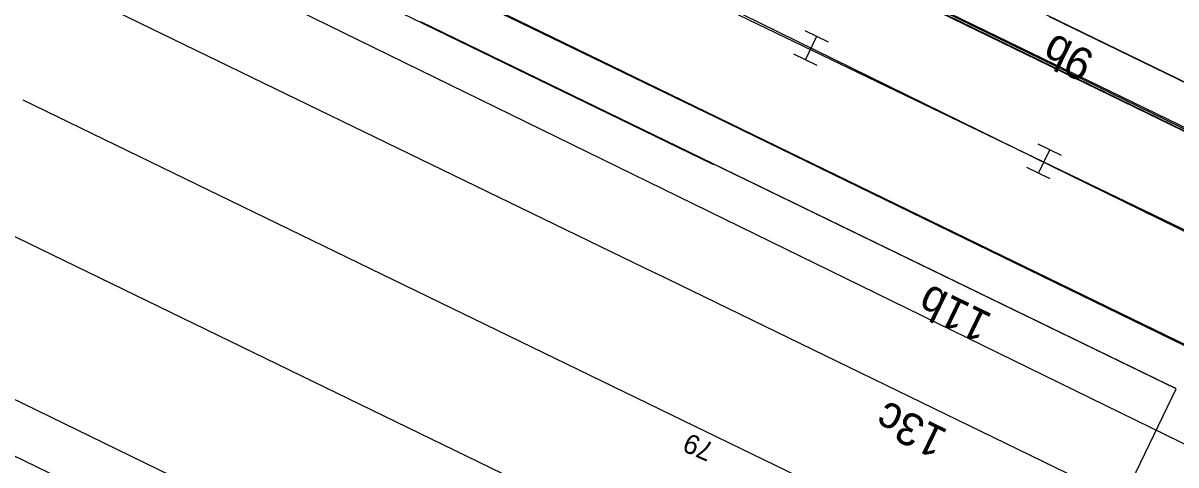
# Model space of a CAD drawing. Extents: x -762314 to -761449, y -993181 to -992589.
# Drawn here: x -761960.93 to -761916.47, y -992880.74 to -992863.72 of the extents above; entities that cross this region are included whole.
import ezdxf

# ---------------------------------------------------------------- set-up
doc = ezdxf.new("R2010")
doc.units = 0
for name, color, linetype in [('Hranice stavby', 7, 'Continuous'), ('PS2032_novy_stav', 7, 'Continuous'), ('SO 30-61', 7, 'Continuous'), ('SO011101_osy_směrová a výšková úprava', 7, 'Continuous'), ('SO1010_osy_směrová a výšková úprava', 7, 'Continuous'), ('SO1010_popisy_ostatní', 7, 'Continuous'), ('SO2020-2023 Zastřešení - demolice', 7, 'Continuous'), ('SO_10_23_demolice', 7, 'Continuous'), ('Vrstva 1', 7, 'Continuous'), ('Vrstva 1 - popisy', 7, 'Continuous'), ('Vrstva 11', 7, 'Continuous'), ('Vrstva 13', 7, 'Continuous'), ('Vrstva 14', 7, 'Continuous'), ('Vrstva 23', 7, 'Continuous'), ('Vrstva 25', 7, 'Continuous')]:
    doc.layers.add(name, color=color, linetype=linetype)

msp = doc.modelspace()

# ---------------------------------------------------------------- linework, layer by layer
at = {"layer": 'Hranice stavby'}
msp.add_lwpolyline([(-761816.048, -992928.792), (-761835.195, -992919.505), (-761994.418, -992841.673), (-762005.075, -992836.075), (-762014.683, -992830.926), (-762010.55, -992822.411), (-762026.132, -992814.847), (-762043.717, -992806.312), (-762057.551, -992799.263), (-762068.541, -992793.17), (-762079.76, -992786.475), (-762092.679, -992778.176), (-762088.543, -992771.472), (-762102.264, -992763.008), (-762099.247, -992756.793), (-762141.489, -992736.29), (-762143.288, -992735.416)], dxfattribs=at)
at = {"layer": 'PS2032_novy_stav'}
msp.add_lwpolyline([(-761814.705, -992857.821), (-761817.319, -992864.06), (-761817.564, -992866.536), (-761829.663, -992891.365), (-761829.663, -992891.365), (-761838.528, -992909.267), (-761840.512, -992908.111), (-761951.815, -992854.492), (-761953.083, -992857.129)], dxfattribs=at)
at = {"layer": 'SO 30-61'}
msp.add_lwpolyline([(-761866.169, -992832.3), (-761874.496, -992828.258), (-761886.146, -992832.759), (-761935.33, -992808.886), (-761956.275, -992852.038), (-761875.116, -992891.868)], dxfattribs=at)
at = {"layer": 'SO011101_osy_směrová a výšková úprava'}
for p, q in [((-761905.516, -992871.159), (-761924.131, -992862.106)), ((-761916.471, -992877.818), (-761934.463, -992869.082)), ((-761918.55, -992882.093), (-761936.543, -992873.361))]:
    msp.add_line(p, q, dxfattribs=at)
at = {"layer": 'SO1010_osy_směrová a výšková úprava'}
for points in [[(-761915.955, -992866.103), (-761916.854, -992865.666), (-761917.754, -992865.229), (-761918.654, -992864.793), (-761919.553, -992864.356), (-761920.453, -992863.919), (-761921.353, -992863.483)], [(-761916.465, -992877.805), (-761916.803, -992877.64), (-761917.703, -992877.204), (-761918.602, -992876.767), (-761919.502, -992876.33), (-761920.402, -992875.894), (-761921.301, -992875.457), (-761922.201, -992875.02), (-761923.101, -992874.584), (-761924, -992874.147), (-761924.9, -992873.71), (-761925.799, -992873.274), (-761926.699, -992872.837), (-761927.599, -992872.4), (-761928.498, -992871.964), (-761929.398, -992871.527), (-761930.298, -992871.09), (-761931.197, -992870.654), (-761932.097, -992870.217), (-761932.996, -992869.78), (-761933.896, -992869.344), (-761934.796, -992868.907), (-761935.695, -992868.47), (-761936.595, -992868.034), (-761937.494, -992867.597), (-761938.394, -992867.16), (-761939.294, -992866.724), (-761940.193, -992866.287), (-761941.093, -992865.85), (-761941.993, -992865.414), (-761942.892, -992864.977), (-761943.792, -992864.54), (-761944.691, -992864.104), (-761945.591, -992863.667)]]:
    msp.add_lwpolyline(points, dxfattribs=at)
at = {"layer": 'SO1010_popisy_ostatní'}
msp.add_line((-761916.477, -992877.829), (-761941.733, -992929.863), dxfattribs=at)
at = {"layer": 'SO2020-2023 Zastřešení - demolice'}
for p, q in [((-761950.453, -992851.061), (-761814.5, -992917.131)), ((-761817.784, -992923.896), (-761953.779, -992857.816))]:
    msp.add_line(p, q, dxfattribs=at)
at = {"layer": 'SO_10_23_demolice'}
for points in [[(-761894.632, -992878.35), (-761979.941, -992836.885)], [(-761894.64, -992878.347), (-761952.896, -992849.96)], [(-761955.846, -992856.87), (-761931.88, -992868.476)], [(-761955.842, -992856.873), (-761931.878, -992868.477)], [(-761931.88, -992868.476), (-761897.676, -992885.042)], [(-761931.878, -992868.477), (-761897.664, -992885.049)]]:
    msp.add_lwpolyline(points, dxfattribs=at)
at = {"layer": 'Vrstva 1'}
for points in [[(-761861.492, -992920.381), (-761904.497, -992899.506), (-761963.018, -992871.098), (-761998.654, -992853.856)], [(-761802.232, -992955.541), (-761864.077, -992925.51), (-761906.784, -992904.764), (-761965.561, -992876.131), (-762002.62, -992858.148)], [(-761936.529, -992873.373), (-761959.018, -992862.455)], [(-761934.319, -992869.165), (-761947.241, -992862.899)], [(-761859.346, -992915.946), (-761902.48, -992895.056), (-761960.93, -992866.691)]]:
    msp.add_lwpolyline(points, dxfattribs=at)
at = {"layer": 'Vrstva 11'}
for p, q in [((-761929.875, -992864.447), (-761930.774, -992864.01)), ((-761930.762, -992865.128), (-761930.324, -992864.228)), ((-761930.312, -992865.346), (-761931.211, -992864.909)), ((-761920.887, -992868.815), (-761921.786, -992868.378)), ((-761921.774, -992869.496), (-761921.336, -992868.596)), ((-761921.324, -992869.714), (-761922.223, -992869.277))]:
    msp.add_line(p, q, dxfattribs=at)
at = {"layer": 'Vrstva 13'}
msp.add_lwpolyline([(-761907.967, -992906.324), (-761966.23, -992877.996), (-762022.19, -992850.776), (-762048.317, -992837.697), (-762070.081, -992823.395), (-762082.051, -992813.955), (-762104.152, -992796.233)], dxfattribs=at)
at = {"layer": 'Vrstva 14'}
for points in [[(-761894.632, -992878.35), (-761979.941, -992836.885)], [(-761894.64, -992878.347), (-761952.896, -992849.96)], [(-761955.846, -992856.87), (-761931.88, -992868.476)], [(-761955.842, -992856.873), (-761931.878, -992868.477)], [(-761931.88, -992868.476), (-761897.676, -992885.042)], [(-761931.878, -992868.477), (-761897.664, -992885.049)]]:
    msp.add_lwpolyline(points, dxfattribs=at)
at = {"layer": 'Vrstva 23'}
msp.add_lwpolyline([(-761758.802, -992944.147), (-761761.537, -992950.425), (-761792.965, -992935.921), (-761854.358, -992906.176), (-761897.562, -992885.196), (-761953.779, -992857.816), (-761950.453, -992851.061), (-761893.391, -992878.895), (-761847.514, -992901.155), (-761788.956, -992929.493), (-761758.802, -992944.147)], dxfattribs=at)

# ---------------------------------------------------------------- texts
at = {"layer": 'Vrstva 1 - popisy'}
for s, rotation, p in [('9b', 154.0642, (-761919.536, -992864.897)), ('11b', 154.1307, (-761923.495, -992874.969)), ('13c', 154.1036, (-761925.213, -992879.423))]:
    msp.add_text(s, height=1.25, rotation=rotation, dxfattribs=at).set_placement(p)
at = {"layer": 'Vrstva 25'}
msp.add_text('79', height=0.75, rotation=156.4124, dxfattribs=at).set_placement((-761934.229, -992879.947))

doc.saveas('drawing.dxf')
